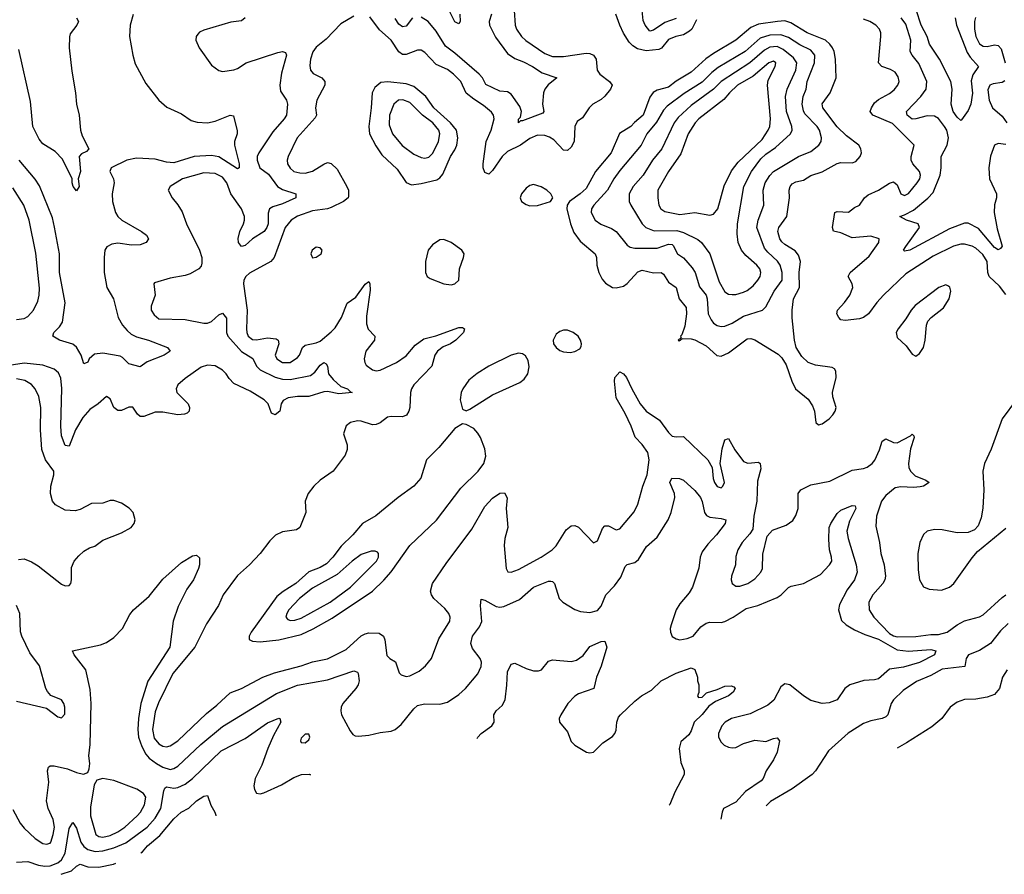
# Model space of a CAD drawing. Header units: inches. Extents: x 1649636 to 1815363, y 506543 to 641975.
# Tile 457 of 656: x 1751647 to 1756902, y 520398 to 524960. Entities that reach past the tile are written whole.
import ezdxf

# ---------------------------------------------------------------- set-up
doc = ezdxf.new("R2010")
doc.units = ezdxf.units.IN
doc.header["$MEASUREMENT"] = 0
doc.layers.add('B7552', color=7, linetype='Continuous')

msp = doc.modelspace()

# ---------------------------------------------------------------- linework, layer by layer
at = {"layer": 'B7552', "color": 5}
for points, elevation in [([(1754286.1, 525010), (1754291.5, 524930), (1754297.8, 524910), (1754325.6, 524870), (1754349.1, 524849.1), (1754450, 524779.8), (1754490, 524763.5), (1754550, 524763.1), (1754670, 524781), (1754690, 524779.1), (1754710, 524771), (1754723.2, 524750), (1754728.9, 524690), (1754743.6, 524670), (1754795.3, 524630), (1754809.3, 524610), (1754800.8, 524590), (1754770, 524552.2), (1754750, 524534.9), (1754705.6, 524510), (1754685.9, 524490), (1754650, 524436.1), (1754622.7, 524417.3), (1754609.1, 524390), (1754606.3, 524310), (1754590, 524280.2), (1754570, 524261.7), (1754550, 524263.9), (1754498, 524318), (1754473.8, 524333.8), (1754450, 524341.4), (1754410, 524342.9), (1754370, 524326.5), (1754319.2, 524290), (1754250, 524256.4), (1754221.6, 524230), (1754170, 524155.3), (1754150, 524135), (1754130, 524143.9), (1754120.7, 524170), (1754120.4, 524190), (1754136, 524310), (1754162.8, 524370), (1754178.7, 524430), (1754176.5, 524450), (1754165.7, 524465.7), (1754122.6, 524502.6), (1754070, 524535.8), (1754030, 524567.8), (1754001.2, 524630), (1753962.6, 524670), (1753930, 524694.1), (1753870, 524721.6), (1753810, 524785.3), (1753790, 524797.1), (1753770, 524798.2), (1753710, 524774), (1753690, 524774.9), (1753670, 524789.2), (1753630, 524851.1), (1753566.5, 524906.5), (1753515.4, 524975.4)], 380), ([(1753995.6, 524990), (1753997.1, 524950), (1753990, 524937.2), (1753970, 524947.8), (1753936, 525016)], 340), ([(1755150, 524965.7), (1755090, 524945), (1755030, 524904.5), (1755010, 524899.3), (1754985, 524930), (1754975.3, 524955.3), (1754969.2, 525010)], 360), ([(1756640.1, 524970), (1756646.5, 524930), (1756704.6, 524784.6), (1756719.9, 524759.9), (1756764.5, 524710), (1756734.9, 524665.1), (1756725.6, 524634.4), (1756732, 524568), (1756724.1, 524510), (1756710, 524475.6), (1756674.4, 524425.6), (1756670, 524422), (1756650, 524439.6), (1756629.1, 524470), (1756618.9, 524510), (1756623.1, 524590), (1756616.4, 524630), (1756556.2, 524750), (1756502.7, 524830), (1756489.9, 524870), (1756457.6, 524930), (1756432.4, 525012.4)], 340), ([(1752850.2, 524970), (1752830, 524953.7), (1752773.1, 524946.9), (1752630, 524903.5), (1752607.2, 524892.8), (1752597.2, 524882.8), (1752588.4, 524870), (1752587, 524850), (1752604.6, 524810), (1752670, 524717.1), (1752709, 524689), (1752730, 524684.2), (1752790, 524692.6), (1752810, 524699.6), (1752855.6, 524730), (1753024.7, 524784.7), (1753050, 524790.3), (1753065.8, 524785.8), (1753071.5, 524770), (1753044.8, 524675.2), (1753034.8, 524610), (1753039.4, 524579.4), (1753070.2, 524530), (1753076.5, 524510), (1753070.9, 524450), (1753058.5, 524430), (1752997.8, 524362.2), (1752923, 524250), (1752915.1, 524230), (1752913.9, 524210), (1752928, 524170), (1752974.8, 524134.8), (1753022.8, 524070), (1753050, 524053.5), (1753121.3, 524030), (1753120.4, 524010), (1753050, 523976.9), (1752998.5, 523961.5), (1752980.7, 523950), (1752972.4, 523927.6), (1752972.3, 523870), (1752965, 523850), (1752950.8, 523830), (1752890.1, 523789.9), (1752850, 523755.4), (1752830, 523749.7), (1752814.3, 523770), (1752812, 523792), (1752822.5, 523830), (1752841.8, 523870), (1752847.3, 523890), (1752846.7, 523910), (1752830, 523950.8), (1752773.3, 524030), (1752751.7, 524090), (1752730, 524118.9), (1752690, 524139.2), (1752630, 524143.2), (1752515.3, 524110), (1752450.7, 524070), (1752438.8, 524050), (1752460.3, 524010), (1752491.5, 523971.5), (1752513.6, 523933.6), (1752537.1, 523870), (1752606, 523730), (1752618.6, 523690), (1752619.3, 523660.7), (1752614.9, 523645.1), (1752602.6, 523630), (1752557.2, 523602.8), (1752530, 523594.2), (1752450, 523581.1), (1752365.5, 523554.5), (1752362.4, 523550), (1752369.2, 523490), (1752349.2, 523430), (1752348.2, 523410), (1752364.1, 523384.1), (1752390, 523363.6), (1752530, 523359.5), (1752630, 523339.5), (1752650, 523340.4), (1752670, 523348.1), (1752710, 523383.9), (1752730, 523392.8), (1752750, 523367.3), (1752751.1, 523290), (1752757.5, 523270), (1752830, 523187.9), (1752891.4, 523151.4), (1752910.1, 523110.1), (1752930.9, 523090.9), (1753010, 523051.5), (1753050, 523041.2), (1753090, 523039.5), (1753199.7, 523060.3), (1753222, 523078), (1753250, 523116.1), (1753270.2, 523130.2), (1753282.9, 523122.9), (1753290, 523110.8), (1753295, 523070), (1753319.3, 523039.3), (1753361.4, 523001.4), (1753396, 522990), (1753413, 522973), (1753422, 522970), (1753350, 522963.4), (1753290, 522976), (1753270, 522973.9), (1753190, 522947.7), (1753130, 522949.1), (1753079.2, 522940.8), (1753053.3, 522926.7), (1753042.8, 522910), (1753034.5, 522870), (1753009.8, 522849.8), (1752990, 522859.5), (1752972.9, 522910), (1752951.5, 522931.5), (1752876.2, 522976.2), (1752790, 523018.8), (1752764.3, 523044.3), (1752748.9, 523070), (1752729.8, 523090), (1752690, 523112.8), (1752650, 523115.5), (1752614.5, 523105.5), (1752530, 523045), (1752491.2, 523010), (1752481.8, 522990), (1752485, 522970), (1752545.2, 522910), (1752552.8, 522890), (1752551.3, 522870), (1752539.8, 522860.2), (1752526.2, 522853.8), (1752490, 522849.9), (1752410, 522864.1), (1752370, 522865.8), (1752310, 522841.8), (1752290, 522842.2), (1752274.9, 522854.9), (1752250, 522892), (1752230, 522891.5), (1752190, 522874.7), (1752170, 522874), (1752149.1, 522889.1), (1752130, 522936), (1752110, 522949.4), (1752066.5, 522910), (1752021, 522879), (1751984, 522836), (1751945.1, 522770), (1751910, 522683.7), (1751890, 522687), (1751870, 522739), (1751866.8, 522790), (1751872, 522992), (1751867.2, 523047.2), (1751854.6, 523074.6), (1751830, 523095.3), (1751770, 523116.5), (1751670, 523126), (1751590, 523114.9)], 360), ([(1751950.4, 524970), (1751960.3, 524950), (1751952, 524930), (1751916.1, 524883.9), (1751912, 524868), (1751911.1, 524810), (1751925.1, 524685.1), (1751944.7, 524570), (1751949.1, 524509.1), (1751964.2, 524450), (1751971.8, 524370), (1751980.2, 524340.2), (1752016, 524270), (1752003.5, 524256.5), (1751976, 524244), (1751964.7, 524230), (1751970.6, 524150), (1751959.1, 524110), (1751963.8, 524070), (1751950, 524046.6), (1751932.3, 524070), (1751926.3, 524090), (1751927.6, 524110), (1751875.4, 524215.4), (1751836.4, 524256.4), (1751770, 524297.6), (1751750, 524322.9), (1751716.5, 524390), (1751704.1, 524524.1), (1751641.8, 524801.8)], 320), ([(1752252.9, 524987.1), (1752236.1, 524930), (1752232.4, 524870), (1752250.3, 524770), (1752264, 524724), (1752319.5, 524619.5), (1752390, 524530.5), (1752433, 524493), (1752510, 524458.4), (1752562.4, 524422.4), (1752593.4, 524413.4), (1752650, 524410.2), (1752690, 524419.2), (1752770, 524450.3), (1752787.5, 524447.5), (1752806.9, 524366.9), (1752807, 524350), (1752793.2, 524310), (1752794, 524290), (1752817.8, 524190), (1752818, 524170), (1752810, 524164.5), (1752710, 524227.8), (1752670, 524235.3), (1752578, 524230), (1752470, 524196.4), (1752430, 524200.3), (1752370, 524215.1), (1752270, 524220.8), (1752219.3, 524210), (1752134.7, 524170), (1752128, 524150), (1752147.5, 524110), (1752151.3, 524090), (1752140.5, 524030), (1752142.5, 523990), (1752157.8, 523930), (1752170.2, 523910), (1752191.5, 523890), (1752296.4, 523830), (1752323.8, 523810), (1752334.9, 523790), (1752321.6, 523770), (1752290, 523758.9), (1752242.7, 523757.3), (1752170, 523767.7), (1752137.7, 523762.3), (1752111.9, 523748.1), (1752101.3, 523730), (1752097.2, 523690), (1752097.4, 523610), (1752112.1, 523530), (1752147.1, 523470), (1752172.6, 523370), (1752195.8, 523330), (1752220.4, 523300.4), (1752242, 523282), (1752270, 523267.2), (1752333.4, 523250), (1752434.8, 523210), (1752450.6, 523190), (1752418, 523170), (1752326.6, 523133.4), (1752290, 523106.3), (1752230, 523123.1), (1752196.1, 523156.1), (1752183.1, 523163.1), (1752090, 523179.5), (1752046.3, 523173.7), (1752018.4, 523150), (1752010, 523131.6), (1751990, 523122.7), (1751974.9, 523170), (1751950, 523212.5), (1751930, 523227.6), (1751858.4, 523250), (1751824.2, 523270), (1751829.7, 523290), (1751859, 523321), (1751874.6, 523345.4), (1751889.3, 523449.3), (1751859.9, 523610), (1751858.7, 523710), (1751833.4, 523853.4), (1751821.6, 523901.6), (1751752.5, 524072.5), (1751729.5, 524109.5), (1751643.9, 524210)], 340), ([(1753430, 524979.5), (1753361.3, 524938.7), (1753283.1, 524856.9), (1753230, 524813.1), (1753211.7, 524788.3), (1753199.2, 524750), (1753196, 524716), (1753199, 524690), (1753213.4, 524673.4), (1753260.3, 524650), (1753274.7, 524630), (1753275.8, 524610), (1753232.5, 524530), (1753225.3, 524490), (1753230.2, 524450), (1753224, 524436), (1753128.6, 524330), (1753078.9, 524230), (1753073.8, 524210), (1753075.9, 524190), (1753090, 524166.7), (1753110.1, 524150.1), (1753142.2, 524142.2), (1753170, 524141.2), (1753210, 524152.3), (1753270, 524189.2), (1753290, 524196.9), (1753310, 524192.8), (1753342.1, 524162.1), (1753393.7, 524070), (1753401.5, 524050), (1753401.4, 524018.6), (1753399.2, 524010), (1753374.3, 523990), (1753310, 523957.8), (1753290, 523951), (1753210, 523940.4), (1753130, 523910.9), (1753095.5, 523890), (1753063.9, 523850), (1753005.1, 523690), (1752986.9, 523670), (1752873.2, 523606.8), (1752853.4, 523590), (1752842.9, 523570), (1752840.9, 523550), (1752861.3, 523410), (1752857, 523310), (1752858.4, 523290), (1752866.7, 523270), (1752890, 523253.6), (1752910, 523250.7), (1752970, 523261), (1753016.5, 523256.5), (1753026.7, 523250), (1753030.2, 523230), (1753010.2, 523170), (1753019.3, 523150), (1753050, 523129.6), (1753090, 523130.1), (1753130, 523156.9), (1753140.2, 523170), (1753156.8, 523210), (1753170, 523222.7), (1753230, 523235.5), (1753250, 523244.8), (1753310, 523293.7), (1753330, 523315.2), (1753365, 523370), (1753393.9, 523446.1), (1753440.7, 523479.3), (1753490, 523548.8), (1753510, 523562), (1753514.9, 523550), (1753516.6, 523516.6), (1753498, 523378), (1753497.1, 523337.1), (1753507.4, 523307.4), (1753542.6, 523270), (1753541.1, 523250), (1753494, 523190), (1753484.9, 523150), (1753488.4, 523130), (1753496.5, 523116.5), (1753530, 523091.7), (1753550, 523086), (1753570, 523088.4), (1753657.6, 523130), (1753710, 523165.2), (1753757.7, 523222.3), (1753804, 523256), (1753867.1, 523272.9), (1753990, 523316.2), (1754010, 523316.5), (1754020.5, 523310), (1754015.3, 523290), (1753975.3, 523250), (1753945.3, 523230), (1753906.9, 523213.1), (1753876.2, 523190), (1753861.7, 523170), (1753845.9, 523110), (1753750.2, 523010), (1753737.6, 522990), (1753732.3, 522970), (1753728.3, 522890), (1753724.2, 522870), (1753711.3, 522848.7), (1753690, 522839.8), (1753630, 522842.6), (1753610, 522838.7), (1753570, 522808), (1753550, 522798.3), (1753530, 522797.7), (1753470, 522817.6), (1753450, 522818), (1753412, 522810), (1753390, 522792.7), (1753374.8, 522750), (1753394.4, 522690), (1753393.8, 522666.2), (1753384.4, 522635.6), (1753320.4, 522550), (1753250, 522502.6), (1753216.5, 522470), (1753185.7, 522430), (1753170.4, 522390), (1753174.3, 522330), (1753142.6, 522250), (1753123.8, 522236.2), (1753050, 522226.2), (1753012.4, 522207.6), (1752982.2, 522177.8), (1752930.2, 522110), (1752873.4, 522050), (1752810, 521993.8), (1752732.4, 521890), (1752707.9, 521832.1), (1752644.3, 521735.7), (1752582.3, 521610), (1752463.3, 521470), (1752387.3, 521312.7), (1752370, 521264.7), (1752354.8, 521170), (1752365.2, 521125.2), (1752390, 521094.3), (1752410, 521082.1), (1752430, 521079.1), (1752450, 521083.2), (1752490, 521110.1), (1752644.1, 521255.9), (1752699.7, 521300.3), (1752770, 521366.5), (1752830, 521390.2), (1752944.4, 521450), (1753006.5, 521473.5), (1753150, 521511), (1753210, 521532.1), (1753290, 521548.1), (1753390, 521597.3), (1753470, 521670.1), (1753490, 521682.1), (1753510, 521687.4), (1753565.8, 521685.8), (1753589, 521670), (1753595.5, 521650), (1753606.7, 521566.7), (1753621.6, 521550), (1753651.8, 521531.8), (1753673, 521473), (1753682.2, 521462.2), (1753710, 521453.2), (1753730, 521456.6), (1753778.3, 521481.7), (1753812.8, 521510), (1753844, 521550), (1753884.5, 521655.5), (1753942, 521750), (1753944.2, 521770), (1753937.6, 521790), (1753916.7, 521816.7), (1753858, 521870), (1753845.1, 521890), (1753839.3, 521910), (1753849.8, 521950), (1753922.5, 522057.5), (1754059.2, 522240.8), (1754130, 522361.6), (1754170, 522405.6), (1754210, 522432.2), (1754234.2, 522434.2), (1754248, 522408), (1754244.1, 522350), (1754251.4, 522250), (1754235.8, 522190), (1754232.6, 522152.6), (1754242.8, 522030), (1754252.1, 522012.1), (1754270, 522010.3), (1754310, 522025), (1754429.9, 522090.1), (1754488.7, 522130), (1754510, 522151.4), (1754563.4, 522236.6), (1754590, 522257.8), (1754610, 522259.6), (1754630, 522250.3), (1754710, 522167.3), (1754730, 522178.8), (1754756.8, 522243.2), (1754770, 522258.9), (1754790, 522258.6), (1754830, 522236), (1754850, 522241.7), (1754926.3, 522333.7), (1754946.6, 522373.4), (1754972.2, 522470), (1754995.3, 522530), (1755006.9, 522610), (1754999, 522650), (1754970, 522692.7), (1754931.9, 522731.9), (1754910.4, 522790), (1754877.9, 522857.9), (1754830, 522942.2), (1754821.6, 523030), (1754823.8, 523050), (1754850, 523079.5), (1754870, 523070.4), (1754886.3, 523050), (1754914, 522990), (1754959, 522910), (1754990, 522870.8), (1755062, 522822), (1755110, 522756.2), (1755130, 522736.5), (1755150, 522733.2), (1755190, 522735.6), (1755319.5, 522610), (1755342.6, 522570), (1755347.8, 522510), (1755354.9, 522490), (1755370, 522467.8), (1755390, 522461.1), (1755400.5, 522470), (1755408.4, 522490), (1755385.6, 522590), (1755395.6, 522670), (1755410, 522718), (1755430, 522724), (1755463.2, 522663.2), (1755510, 522601.3), (1755532.6, 522592.6), (1755590, 522598), (1755598.7, 522590), (1755603.2, 522563.2), (1755584.2, 522495.8), (1755581.4, 522390), (1755565.9, 522310), (1755559, 522241), (1755544.5, 522215.5), (1755502.9, 522170), (1755479.7, 522130), (1755470, 522095.3), (1755467.3, 522050), (1755446.5, 521990), (1755444.9, 521970), (1755450.3, 521950.3), (1755470, 521936.9), (1755490, 521935.5), (1755533, 521950), (1755570, 521974.7), (1755603.1, 522010), (1755610.7, 522030), (1755612.7, 522107.3), (1755636.5, 522203.5), (1755664.8, 522235.2), (1755738.6, 522261.4), (1755773.5, 522286.5), (1755790, 522313.4), (1755802, 522350), (1755802.4, 522430), (1755816, 522450), (1755870, 522477.4), (1755970, 522497.1), (1756090, 522555.8), (1756150, 522564.2), (1756170, 522571.4), (1756196.9, 522590), (1756211.2, 522608.8), (1756236.2, 522663.8), (1756250, 522710.4), (1756270, 522722.6), (1756310, 522703.2), (1756330, 522701.3), (1756401.7, 522738.3), (1756410, 522747.3), (1756419, 522739), (1756420.4, 522730), (1756402.2, 522670), (1756390.2, 522590.2), (1756392.1, 522570), (1756401.3, 522550), (1756425.5, 522525.5), (1756482.8, 522502.8), (1756500.7, 522490), (1756470.8, 522470), (1756453.5, 522466.5), (1756416.8, 522463.2), (1756350, 522466.3), (1756319.7, 522460.3), (1756270, 522420.6), (1756246.9, 522390), (1756220.4, 522310), (1756215.6, 522255.6), (1756236.1, 522170), (1756243.5, 522110), (1756261.7, 522050), (1756267.5, 521990), (1756264.3, 521970), (1756252.9, 521950), (1756200.5, 521890), (1756179.4, 521850), (1756180.9, 521810), (1756205.7, 521770), (1756290, 521683.1), (1756310, 521670.5), (1756330, 521665.1), (1756430, 521666.8), (1756510, 521678.1), (1756550, 521678.7), (1756597.2, 521690), (1756649.9, 521730.1), (1756690, 521751.3), (1756770, 521772.1), (1756790, 521783.5), (1756890, 521875.8), (1756910, 521890.3)], 380), ([(1753743.7, 524970), (1753710, 524926), (1753690, 524921.9), (1753670, 524936.1), (1753650, 524967.2)], 360), ([(1754165.6, 524990), (1754151.8, 524950), (1754154.4, 524930), (1754186.5, 524866.5), (1754250, 524780.1), (1754290, 524753.8), (1754335.8, 524735.8), (1754384.1, 524710), (1754435.7, 524675.7), (1754513.4, 524650), (1754467.5, 524612.5), (1754449.2, 524590), (1754441.8, 524570), (1754437.8, 524510), (1754444.2, 524470), (1754438.2, 524461.8), (1754330, 524419.7), (1754320.3, 524419.7), (1754309.3, 524410), (1754309.6, 524429.6), (1754319.4, 524440.6), (1754324.9, 524470), (1754316, 524496), (1754270, 524562), (1754250, 524574.5), (1754210, 524578), (1754134.6, 524614.6), (1754116.3, 524650), (1754099.9, 524670), (1753970, 524781.8), (1753919, 524819), (1753870, 524899.1), (1753826.7, 524950), (1753790, 524973.6)], 360), ([(1755259.8, 524960.2), (1755233.6, 524910), (1755221.5, 524898.5), (1755190, 524880.1), (1755149, 524871), (1755110, 524854.1), (1755071.7, 524808.3), (1755058.5, 524801.5), (1754990, 524794.5), (1754944.4, 524804.4), (1754919.7, 524819.7), (1754900, 524840), (1754869, 524889), (1754849.9, 524930), (1754828, 524990)], 380), ([(1756910, 523493.3), (1756876.8, 523536.8), (1756821.3, 523590), (1756813.6, 523610), (1756810.6, 523670), (1756786.9, 523706.9), (1756750, 523740.2), (1756730.6, 523750.6), (1756690, 523761), (1756670, 523761.2), (1756630, 523751.3), (1756522.2, 523697.8), (1756376.8, 523603.2), (1756257.9, 523490), (1756221.4, 523450), (1756177.7, 523390), (1756150.3, 523370), (1756130, 523362.7), (1756053.4, 523353.4), (1756030, 523358.7), (1756018, 523370), (1756008.2, 523390), (1756012, 523410), (1756050, 523451.2), (1756077, 523490), (1756093.2, 523530), (1756089.8, 523550), (1756068.7, 523590), (1756079.8, 523610), (1756181.6, 523698.4), (1756233.2, 523770), (1756235, 523790), (1756190, 523803.9), (1756090, 523796.1), (1756030, 523822.8), (1755990.7, 523830.7), (1755984.2, 523850), (1755997.2, 523930), (1756010, 523936.1), (1756070, 523932.6), (1756102.7, 523957.3), (1756129.9, 523970.1), (1756155, 524010), (1756175, 524025), (1756230.8, 524049.2), (1756290, 524087.8), (1756310, 524094), (1756330, 524079.3), (1756350, 524030.4), (1756370, 524020.8), (1756390, 524032.8), (1756436.8, 524090), (1756450.6, 524110), (1756454.1, 524130), (1756448.7, 524150), (1756413.3, 524190), (1756404.8, 524210), (1756405.3, 524230), (1756421.6, 524290), (1756305.3, 524405.3), (1756200.8, 524450), (1756186.7, 524470), (1756193, 524490), (1756210, 524516), (1756230, 524533.6), (1756290, 524565.7), (1756314.8, 524585.2), (1756334.6, 524610), (1756340.7, 524630), (1756335.6, 524655.6), (1756319.3, 524679.3), (1756295, 524695), (1756248.2, 524710), (1756229.9, 524729.9), (1756243.7, 524870), (1756243.8, 524890), (1756236.4, 524910), (1756217.2, 524930), (1756183.5, 524950), (1756150, 524962.1)], 380), ([(1756910, 524293.6), (1756870, 524299.8), (1756850, 524289.7), (1756828.6, 524231.4), (1756820.1, 524170), (1756822.3, 524110), (1756859.8, 524030), (1756859.8, 524010), (1756849, 523971), (1756847.7, 523930), (1756863.7, 523843.7), (1756890, 523751), (1756882, 523738), (1756870, 523731.2), (1756850, 523744.8), (1756765.1, 523845.1), (1756710, 523873.8), (1756690, 523874), (1756610, 523843.1), (1756397, 523730), (1756370, 523723.6), (1756364.7, 523730), (1756375.6, 523750), (1756448.6, 523850), (1756441.6, 523870), (1756380.7, 523890), (1756345.2, 523910), (1756370, 523918.2), (1756416.7, 523943.3), (1756493.4, 524006.6), (1756521.8, 524038.2), (1756559.2, 524130), (1756564.6, 524170), (1756564.2, 524230), (1756596.3, 524290), (1756604.2, 524330), (1756594.5, 524370), (1756583.3, 524390), (1756550, 524432.5), (1756530, 524445.9), (1756490, 524446.4), (1756430, 524430.5), (1756410, 524429.3), (1756382.9, 524450), (1756380.7, 524470), (1756455.7, 524550), (1756484.5, 524590), (1756489.2, 524630), (1756445.4, 524725.4), (1756409.8, 524770), (1756399.6, 524790), (1756403.8, 524850), (1756376.7, 524936.7), (1756351.2, 524970)], 360), ([(1756748.5, 524971.5), (1756743.1, 524950), (1756743.3, 524910), (1756750.6, 524870), (1756770, 524832), (1756790, 524818.5), (1756810, 524817.5), (1756850, 524826.4), (1756870, 524823.2), (1756884.8, 524804.8), (1756906.5, 524730)], 360), ([(1756905.5, 524634.5), (1756890, 524624.6), (1756842.6, 524617.4), (1756825.3, 524610), (1756813.8, 524586.2), (1756821.3, 524530), (1756839.8, 524490), (1756890, 524445.6), (1756915.1, 524410)], 360), ([(1751630, 523359.6), (1751670, 523364.7), (1751690, 523376.5), (1751720.9, 523410), (1751742.8, 523457.2), (1751751, 523489), (1751752.7, 523527.3), (1751733.2, 523713.2), (1751698.2, 523890), (1751668.7, 523970), (1751610, 524062.8)], 360), ([(1751641.2, 522078.8), (1751670, 522081.6), (1751710, 522065.3), (1751744.8, 522044.8), (1751870, 521947), (1751890, 521938.4), (1751910, 521939.1), (1751919.5, 521950), (1751923.6, 521970), (1751923.6, 522036.4), (1751938, 522070), (1751962, 522098), (1751990, 522122), (1752020.1, 522139.9), (1752048, 522150), (1752090, 522181), (1752190, 522220.7), (1752242, 522250), (1752257.2, 522270), (1752262.7, 522290), (1752252.7, 522330), (1752231.7, 522351.7), (1752190, 522379), (1752150, 522394), (1752130, 522394), (1752090, 522379.3), (1752030, 522378), (1751970, 522344.5), (1751942, 522338), (1751890, 522342), (1751838.3, 522370), (1751821.5, 522390), (1751811.6, 522431.6), (1751813.7, 522470), (1751829.8, 522530), (1751829.8, 522550), (1751784.7, 522610), (1751764.9, 522664.9), (1751758.5, 522770), (1751759.7, 522890), (1751748.2, 522948.2), (1751729.3, 522990), (1751710, 523013.5), (1751674.5, 523034.5), (1751630, 523043.4)], 380), ([(1756966.7, 522933.3), (1756891.4, 522828.6), (1756832.3, 522667.7), (1756795.7, 522590), (1756788.3, 522550), (1756793, 522450), (1756787.7, 522352.3), (1756778.3, 522301.7), (1756761.7, 522258.3), (1756743.1, 522236.9), (1756710, 522222.5), (1756650, 522221.2), (1756570, 522237.1), (1756530, 522239.1), (1756491, 522229), (1756470, 522212.2), (1756451.1, 522168.9), (1756441.1, 522110), (1756442.8, 522022.8), (1756449.7, 521969.7), (1756470, 521933), (1756500.4, 521920.4), (1756566.2, 521913.8), (1756608.9, 521930), (1756631.9, 521950), (1756730, 522086.5), (1756759.4, 522120.6), (1756910, 522245)], 420), ([(1751610, 520744.4), (1751650.2, 520670), (1751670, 520644.9), (1751730, 520588.2), (1751770, 520561.6), (1751790, 520558), (1751810, 520564.9), (1751813, 520570), (1751826, 520610), (1751831.7, 520650), (1751825.2, 520690), (1751798.7, 520750), (1751789.9, 520790), (1751802.1, 520890), (1751794.8, 520950), (1751801.1, 520970), (1751810, 520976.9), (1751830, 520977.1), (1751901.6, 520961.6), (1751950, 520940.9), (1751986.8, 520933.2), (1752010, 520941), (1752018.4, 520961.6), (1752021.6, 520990), (1752016.3, 521030), (1752023.5, 521090), (1752029.1, 521309.1), (1752023.6, 521383.6), (1752000.5, 521490), (1751938, 521570), (1751929.3, 521590), (1752077.5, 521622.5), (1752110, 521635.3), (1752150, 521661.3), (1752196.2, 521710), (1752234.9, 521785.1), (1752254.5, 521810), (1752337.3, 521882.7), (1752410, 521974), (1752510, 522063), (1752570, 522097.3), (1752590, 522101), (1752606.8, 522086.8), (1752606.4, 522050), (1752601.3, 522030), (1752573.7, 521970), (1752539.4, 521920.6), (1752493, 521827), (1752466.5, 521750), (1752447.8, 521610), (1752331.5, 521428.5), (1752293.6, 521310), (1752280.5, 521230), (1752277.2, 521170), (1752280.6, 521130), (1752299.4, 521079.4), (1752319.9, 521039.9), (1752338.3, 521018.3), (1752376.8, 520990), (1752410, 520969.3), (1752450, 520957.5), (1752470, 520963.1), (1752490, 520975.5), (1752612.9, 521090), (1752730, 521186), (1753017.2, 521362.8), (1753130, 521407), (1753290, 521436.4), (1753430, 521483.2), (1753450, 521477.1), (1753454, 521470), (1753459.2, 521430), (1753453.4, 521410), (1753441.2, 521390), (1753371.4, 521310), (1753362.3, 521290), (1753360.9, 521270), (1753364.6, 521250), (1753410, 521163.1), (1753424.1, 521144.1), (1753437.6, 521137.6), (1753455, 521135), (1753510, 521140.1), (1753570, 521154.6), (1753630, 521162.6), (1753650, 521171.3), (1753683.3, 521196.7), (1753750, 521281.6), (1753770, 521298.4), (1753808.1, 521308.1), (1753890, 521306.4), (1753930, 521317.4), (1753990, 521357.6), (1754025.8, 521390), (1754092.1, 521467.9), (1754110, 521508), (1754111.2, 521530), (1754104.8, 521550), (1754063.9, 521603.9), (1754055, 521630), (1754064.1, 521670), (1754101.7, 521718.3), (1754113, 521747), (1754106.5, 521833.5), (1754110, 521866.8), (1754130, 521862), (1754190, 521827.8), (1754210, 521824.2), (1754230, 521827), (1754314.9, 521865.1), (1754390, 521931), (1754470, 521963.1), (1754482, 521962), (1754490, 521960.5), (1754500.5, 521950), (1754526.4, 521870), (1754545.5, 521850), (1754610, 521811.5), (1754640.8, 521800.8), (1754690, 521795.2), (1754730, 521805.8), (1754750.6, 521829.4), (1754776, 521890), (1754821.5, 521938.5), (1754855.7, 521984.3), (1754879.1, 522040.9), (1754890, 522051.2), (1754930, 522061.8), (1754950, 522078.8), (1754992.3, 522147.7), (1755050, 522198.3), (1755107.1, 522290), (1755123.9, 522330), (1755143.5, 522410), (1755140.9, 522430), (1755116.3, 522490), (1755127.6, 522512.4), (1755168.4, 522511.6), (1755190, 522501.6), (1755250, 522446.3), (1755280.1, 522410), (1755290, 522388.2), (1755301.6, 522330), (1755313.1, 522313.1), (1755330, 522303.8), (1755390, 522298), (1755416.4, 522290), (1755412.8, 522270), (1755366.7, 522210), (1755319, 522161), (1755290, 522119.6), (1755278.6, 522090), (1755271.5, 522031.5), (1755237.1, 521930), (1755219.6, 521900.4), (1755170, 521842.2), (1755151.1, 521810), (1755123.2, 521730), (1755119, 521710), (1755121.1, 521690), (1755130, 521668.2), (1755150, 521654.4), (1755170, 521648.8), (1755210, 521657.3), (1755240.5, 521670), (1755281.7, 521718.3), (1755310, 521738.5), (1755330, 521744.3), (1755390, 521741.9), (1755410, 521747), (1755455.3, 521770), (1755523.8, 521816.2), (1755587, 521833), (1755690, 521875.9), (1755710.8, 521889.2), (1755750, 521929.1), (1755763.7, 521936.3), (1755830, 521949.5), (1755920.9, 521999.1), (1755969.8, 522050), (1755980.7, 522070), (1755979.8, 522090), (1755968.5, 522130), (1755965, 522185), (1755968.1, 522250), (1755976.4, 522270), (1756010, 522323.8), (1756030, 522341.3), (1756090, 522367.3), (1756105.4, 522365.4), (1756110.3, 522350), (1756076.1, 522283.9), (1756061.2, 522230), (1756069.2, 522190), (1756112, 522050), (1756116.5, 522010), (1756102, 521970), (1756063.6, 521916.4), (1756022.2, 521837.8), (1756017.8, 521810), (1756032.8, 521752.8), (1756057.6, 521730), (1756102.8, 521702.8), (1756158.1, 521678.1), (1756230, 521653.3), (1756330, 521596.7), (1756390.9, 521589.1), (1756510, 521598.8), (1756535.8, 521590), (1756530.1, 521569.9), (1756450, 521528.5), (1756364.4, 521504.4), (1756290, 521493.6), (1756230, 521442), (1756210, 521436.2), (1756151.9, 521431.9), (1756078, 521410), (1756051, 521390), (1756010.8, 521330), (1755966.9, 521313.1), (1755930, 521309.7), (1755870, 521326.2), (1755830, 521351), (1755756.9, 521410), (1755730, 521414.5), (1755710, 521398.8), (1755672, 521328), (1755639.2, 521300.8), (1755545, 521255), (1755445.5, 521230), (1755412.5, 521210), (1755394.4, 521190), (1755376.4, 521150), (1755377.2, 521130), (1755390, 521103.2), (1755407.6, 521087.6), (1755430, 521076.8), (1755450, 521072.3), (1755470, 521075), (1755510, 521096.6), (1755570, 521114.2), (1755630, 521106), (1755670, 521123), (1755690, 521126), (1755702.8, 521110), (1755690, 521049.3), (1755670, 521009.5), (1755630.3, 520950), (1755614.9, 520910), (1755603.6, 520896.4), (1755520.4, 520839.6), (1755470, 520783.5), (1755403.8, 520750), (1755395.3, 520730), (1755389.5, 520692.9)], 360), ([(1751630, 521323), (1751790, 521284.4), (1751850, 521239.1), (1751870, 521234), (1751887, 521253), (1751887.8, 521290), (1751882, 521310), (1751869.3, 521330), (1751812.7, 521352.7), (1751794.6, 521374.6), (1751786, 521390), (1751752.9, 521510), (1751700.8, 521580.8), (1751658, 521670), (1751651.4, 521691.4), (1751647.2, 521790), (1751630, 521833.6)], 380), ([(1756922.6, 521737.4), (1756882.6, 521697.4), (1756828.7, 521630), (1756770, 521592.2), (1756710.8, 521569.2), (1756699.3, 521550), (1756692.2, 521507.8), (1756570, 521493.2), (1756510, 521458.9), (1756432.9, 521427.1), (1756361.4, 521378.6), (1756310.1, 521330), (1756298, 521310), (1756280.7, 521250), (1756270, 521239.3), (1756250.4, 521230), (1756190, 521217.3), (1756150, 521202.5), (1756068.9, 521151.1), (1755963.5, 521056.5), (1755894.7, 520950), (1755876.1, 520930), (1755770, 520854.3), (1755653.5, 520786.5), (1755631, 520764.1)], 380), ([(1754088.9, 521122.2), (1754092.8, 521130), (1754109.7, 521150), (1754166.3, 521190), (1754179.1, 521210), (1754176.9, 521250), (1754189.6, 521270), (1754221.1, 521298.9), (1754237.5, 521330), (1754247.4, 521407.4), (1754250, 521478), (1754270, 521518.8), (1754290, 521525.5), (1754350, 521495.8), (1754390, 521484.4), (1754415.9, 521484.1), (1754431.2, 521488.8), (1754470, 521534.9), (1754490, 521542.4), (1754590, 521533.8), (1754618.8, 521541.2), (1754653.8, 521566.2), (1754690, 521614), (1754750, 521640.7), (1754770, 521642), (1754781, 521610), (1754750, 521508.7), (1754724.9, 521450), (1754710.7, 521390), (1754630, 521360.4), (1754610, 521348.3), (1754572.9, 521310), (1754534.9, 521250), (1754527, 521230), (1754528.5, 521210), (1754570, 521158.8), (1754590, 521107.7), (1754610, 521087.7), (1754671.3, 521050), (1754690, 521045.7), (1754710, 521050.4), (1754759.8, 521100.2), (1754810, 521133.7), (1754824, 521150), (1754830, 521166.8), (1754833.7, 521210), (1754843.7, 521236.3), (1754853.3, 521250), (1754930, 521321.5), (1754966.3, 521350), (1755018.7, 521381.3), (1755070, 521430.2), (1755150, 521471.3), (1755230, 521500.7), (1755250, 521492), (1755264.7, 521450), (1755264.7, 521430), (1755271.3, 521410), (1755271.3, 521368.7), (1755264.7, 521350), (1755270, 521342), (1755290, 521344), (1755313.3, 521366.7), (1755370, 521384), (1755410, 521401.8), (1755443.7, 521403.7), (1755458.3, 521398.3), (1755464.9, 521390), (1755454, 521370), (1755430.1, 521349.9), (1755360.4, 521319.6), (1755325, 521295), (1755290, 521251.2), (1755246.4, 521210), (1755230, 521164), (1755217.4, 521142.6), (1755174.9, 521105.1), (1755167.2, 521070), (1755175.1, 520995.1), (1755193, 520950), (1755194, 520930), (1755143.4, 520836.6), (1755117.1, 520770), (1755113.4, 520766.9)], 340), ([(1756916.6, 521490), (1756893.3, 521450), (1756875.7, 521390), (1756850, 521358.1), (1756810, 521342.9), (1756750, 521333), (1756690, 521331.1), (1756650, 521317), (1756613.6, 521290), (1756568.3, 521230), (1756514.9, 521185.1), (1756380.6, 521099.4), (1756329.5, 521071.2)], 420), ([(1751630, 520462.3), (1751690, 520465.9), (1751747.5, 520447.5), (1751781.8, 520441.8), (1751810, 520443.9), (1751850, 520458.9), (1751870, 520474.8), (1751889.5, 520510), (1751910, 520642), (1751930, 520674.9), (1751950, 520643.7), (1751972.9, 520570), (1751990, 520546), (1752011.3, 520530), (1752050, 520519.9), (1752090, 520523.2), (1752150, 520539.7), (1752214.1, 520565.9), (1752327, 520650), (1752370, 520697.9), (1752399.7, 520750), (1752415.8, 520844.2), (1752421.9, 520858.1), (1752430, 520864.2), (1752470, 520858.5), (1752490, 520860.6), (1752530, 520878.9), (1752569.9, 520910.1), (1752722.8, 521057.2), (1752850, 521123.7), (1752970, 521206.7), (1753030, 521231.4), (1753036, 521230), (1753040.9, 521210), (1753001.3, 521138.7), (1752970.6, 521070), (1752939.7, 520980.3), (1752903.8, 520910), (1752896.9, 520870), (1752899.6, 520850), (1752910, 520830.4), (1752930, 520827.2), (1752950, 520831.9), (1753043.8, 520876.2), (1753110, 520915.2), (1753150.2, 520930.2), (1753193.3, 520933.3), (1753197.3, 520930), (1753197.2, 520927.5)], 340), ([(1752293, 520511.9), (1752302, 520518), (1752329.8, 520550), (1752394.6, 520605.4), (1752470, 520693.4), (1752508.3, 520730), (1752549, 520751), (1752589.7, 520790), (1752630, 520814.6), (1752650, 520818.8), (1752666.4, 520766.4), (1752688.4, 520730), (1752693.4, 520713.4), (1752693, 520710.7)], 320), ([(1751867.3, 520397.8), (1751923.7, 520416.3), (1751950, 520442), (1751970, 520452.4), (1752010, 520438), (1752070, 520436.6), (1752147.4, 520452.6), (1752159.7, 520456.5)], 320)]:
    msp.add_lwpolyline(points, dxfattribs=dict(at, elevation=elevation))
for points, elevation in [([(1755730, 524953.2), (1755691, 524951), (1755590, 524935.6), (1755550, 524917.8), (1755470, 524850.4), (1755350, 524779.7), (1755309.1, 524750.9), (1755230, 524680.4), (1755150, 524631.3), (1755110, 524599.9), (1755050, 524583.2), (1755028.4, 524571.6), (1755010, 524547.4), (1754973.8, 524450), (1754928.2, 524411.8), (1754909.3, 524390), (1754848.2, 524351.8), (1754804.1, 524250), (1754720.5, 524150), (1754670, 524059.3), (1754638, 524030), (1754581.5, 523990), (1754568.8, 523970), (1754567.8, 523950), (1754585.8, 523870), (1754604.1, 523824.1), (1754637.9, 523777.9), (1754718, 523710), (1754725.2, 523690), (1754727.6, 523650), (1754737.5, 523610), (1754755, 523575), (1754773.1, 523553.1), (1754811, 523531), (1754830, 523528.3), (1754870, 523538), (1754890, 523551.1), (1754946.8, 523613.2), (1754970, 523623.5), (1755030, 523609.3), (1755070, 523610.2), (1755082.5, 523602.5), (1755110, 523558.9), (1755150.2, 523530), (1755165.8, 523470), (1755204.4, 523424.4), (1755206.4, 523390), (1755196.7, 523323.3), (1755181.7, 523278.3), (1755174, 523270), (1755176.9, 523263.1), (1755162, 523250), (1755166, 523246), (1755182, 523258), (1755230, 523256.9), (1755250, 523251.2), (1755310, 523219.3), (1755368.3, 523168.3), (1755390, 523164.3), (1755430, 523181.5), (1755530, 523256.6), (1755550, 523259), (1755570.7, 523250.7), (1755694.2, 523174.2), (1755715.2, 523155.2), (1755737.5, 523117.5), (1755767.2, 523030), (1755787.8, 522990), (1755854.4, 522934.4), (1755879.2, 522899.2), (1755889.2, 522870), (1755895.5, 522810), (1755910, 522797.1), (1755930, 522802), (1755967.3, 522830), (1755986, 522850), (1755999.1, 522870), (1756004.4, 522890), (1755986.7, 522946.7), (1755984.6, 522970), (1756004.7, 523050), (1756003.2, 523083.2), (1755996.4, 523096.4), (1755984.1, 523104.1), (1755895.2, 523115.2), (1755855.8, 523130), (1755821.5, 523161.5), (1755791.8, 523210), (1755782.3, 523250), (1755769.2, 523369.2), (1755769.2, 523409.2), (1755776.4, 523470), (1755808.7, 523531.3), (1755806.7, 523610), (1755813.4, 523670), (1755803.5, 523703.5), (1755786.1, 523726.1), (1755730, 523759.9), (1755714.2, 523774.2), (1755703.9, 523790), (1755693.1, 523830), (1755699, 523850), (1755741.4, 523910), (1755756.3, 524010), (1755754.4, 524050), (1755758.5, 524070), (1755770, 524083), (1755790, 524094.1), (1755830, 524103.3), (1755870, 524127.5), (1755930, 524147.5), (1756010, 524192.6), (1756030, 524197.2), (1756090, 524196.1), (1756110, 524203.8), (1756133.6, 524230), (1756139.3, 524250), (1756137.1, 524270), (1756124.8, 524290), (1756060.2, 524340.2), (1756010, 524387.3), (1755934.2, 524490), (1755929.5, 524510.5), (1755973, 524570), (1756004.3, 524650), (1756000.8, 524750), (1755993.7, 524790), (1755985.2, 524810), (1755971.1, 524830), (1755948.2, 524850), (1755850, 524889.1), (1755763.1, 524943.1)], 420), ([(1755710, 524879.2), (1755650, 524877.9), (1755598.7, 524861.3), (1755519.5, 524790), (1755375.2, 524704.8), (1755341.5, 524678.5), (1755290, 524626.7), (1755193.6, 524566.4), (1755102, 524498), (1755083.3, 524476.7), (1755046.2, 524413.8), (1754993.9, 524350), (1754964.3, 524290), (1754850, 524154.8), (1754818, 524110), (1754783.8, 524050), (1754710.8, 523970), (1754699.5, 523950), (1754697, 523930), (1754717.5, 523890), (1754748.2, 523868.2), (1754804.9, 523844.9), (1754829.6, 523829.6), (1754890, 523757.3), (1754905.9, 523745.9), (1754930, 523740.8), (1755050, 523740.4), (1755110, 523761.4), (1755130, 523759.8), (1755135.3, 523755.3), (1755158.5, 523710), (1755189.1, 523689.1), (1755236, 523636), (1755251.8, 523610), (1755274.5, 523534.5), (1755310.6, 523490), (1755316.9, 523470), (1755321.8, 523390), (1755337.1, 523357.1), (1755350, 523340.6), (1755370, 523326.8), (1755390, 523321.9), (1755410, 523323.5), (1755450, 523340.6), (1755510, 523378.1), (1755611.1, 523408.9), (1755630, 523427.6), (1755674.5, 523510), (1755717, 523570), (1755716.4, 523610), (1755706.4, 523650), (1755691.8, 523671.8), (1755639.1, 523719.1), (1755621.3, 523741.3), (1755581.9, 523850), (1755587.6, 523890), (1755617.7, 523970), (1755615, 524050), (1755625.9, 524090), (1755650, 524128.9), (1755670, 524150.2), (1755803.1, 524230), (1755870, 524255.8), (1755912.4, 524290), (1755924.5, 524310), (1755925.9, 524330), (1755915.3, 524370), (1755903, 524390), (1755838, 524458), (1755830, 524473), (1755823, 524510), (1755828.5, 524550), (1755844, 524590), (1755849, 524631), (1755888.6, 524730), (1755890.7, 524770.7), (1755870, 524796.9), (1755810, 524826.2), (1755750, 524865.2)], 440), ([(1755690, 524816.7), (1755650, 524813.4), (1755621.8, 524798.2), (1755543.4, 524730), (1755390.1, 524630), (1755350.5, 524589.5), (1755230, 524501.5), (1755161.3, 524438.7), (1755140.5, 524410), (1755074.6, 524270), (1755024.2, 524210), (1754973.9, 524130), (1754921.2, 524070), (1754900.6, 524030), (1754899.7, 523990), (1754909.1, 523970), (1754968.6, 523870), (1754988.3, 523850), (1755032.5, 523832.5), (1755154.5, 523834.5), (1755190, 523824), (1755266.1, 523786.1), (1755285.5, 523770), (1755329.6, 523709.6), (1755380.7, 523560.7), (1755410, 523507.9), (1755430, 523495.4), (1755450, 523492.5), (1755470, 523493.8), (1755510, 523506), (1755530, 523513.6), (1755561.3, 523538.7), (1755587.2, 523570), (1755598.5, 523590), (1755602.5, 523610), (1755596.8, 523630), (1755581.3, 523650), (1755522.1, 523702.1), (1755498.7, 523730), (1755482.4, 523770), (1755477.1, 523817.1), (1755477.8, 523870), (1755511, 524070), (1755551.9, 524150), (1755603, 524217), (1755630, 524243), (1755681.6, 524278.4), (1755761.4, 524350), (1755770.6, 524370), (1755768.1, 524390), (1755740.1, 524470), (1755734.5, 524550), (1755743.1, 524590), (1755788.6, 524690), (1755795.5, 524730), (1755777.3, 524757.3), (1755721.7, 524801.7)], 460), ([(1755670, 524739.2), (1755644.7, 524730), (1755562.1, 524657.9), (1755478.3, 524610), (1755435.3, 524570), (1755405.3, 524534.7), (1755271.8, 524430), (1755252.2, 524410), (1755214.6, 524350), (1755175.8, 524244.2), (1755110.1, 524150), (1755053.1, 524050), (1755052.1, 524010), (1755057.7, 523970), (1755069.6, 523949.6), (1755090, 523936.1), (1755170, 523920.6), (1755250, 523931.5), (1755330, 523917.4), (1755350, 523922.2), (1755373.1, 523950), (1755407.4, 524072.6), (1755446.8, 524153.2), (1755481, 524199), (1755610, 524321), (1755642.2, 524370), (1755649.9, 524390.1), (1755653.6, 524430), (1755637.6, 524610), (1755642, 524638), (1755679.2, 524710), (1755683, 524730)], 480), ([(1753611.5, 524628.5), (1753574.7, 524625.3), (1753542.3, 524597.7), (1753527.3, 524570), (1753523.4, 524490), (1753510.1, 524390), (1753513.3, 524350), (1753547.1, 524287.1), (1753579.5, 524239.5), (1753662, 524162), (1753710, 524090.2), (1753738.9, 524078.9), (1753790, 524085.8), (1753874, 524106), (1753890, 524116.3), (1753905.4, 524134.6), (1753945.6, 524230), (1753970, 524266.2), (1753979.9, 524290), (1753985.1, 524330), (1753978.1, 524370), (1753946.6, 524410), (1753858.1, 524490), (1753814.5, 524550), (1753750, 524603.5), (1753710, 524617.9)], 420), ([(1753692.2, 524532.2), (1753667.8, 524530), (1753643.3, 524510), (1753620.6, 524450), (1753619.1, 524399.1), (1753636.2, 524350), (1753689, 524289), (1753750, 524241.9), (1753790, 524224), (1753810, 524221.7), (1753830, 524227), (1753852.3, 524247.7), (1753881.5, 524310), (1753888.9, 524350), (1753883.1, 524370), (1753851.7, 524410), (1753796.5, 524450), (1753730, 524518.6)], 440), ([(1754390, 524079.6), (1754370, 524075.3), (1754350, 524061), (1754324.6, 524030), (1754318.6, 524010), (1754325.2, 523990), (1754350, 523972.8), (1754370, 523967), (1754410, 523968.5), (1754479.5, 523990), (1754492.4, 524010), (1754481.8, 524030), (1754459.8, 524050), (1754430, 524067.1)], 420), ([(1753230, 523745.6), (1753207.2, 523730), (1753201.6, 523710), (1753210, 523689), (1753230, 523692.6), (1753255.6, 523710), (1753261, 523730), (1753250, 523741.7)], 420), ([(1753910, 523786.4), (1753890, 523784.2), (1753850, 523758.2), (1753827.6, 523730), (1753811.9, 523670), (1753812.8, 523610), (1753822, 523590), (1753838.2, 523578.2), (1753910, 523550.2), (1753950, 523545.2), (1753970, 523550.3), (1753989.8, 523570.2), (1753993.6, 523630), (1754015.6, 523690), (1754018.3, 523710), (1754006, 523730), (1753949.6, 523770)], 420), ([(1756590, 523544.5), (1756552.9, 523530), (1756425.8, 523434.2), (1756404.1, 523410), (1756376.5, 523363.5), (1756334.8, 523310), (1756325.3, 523290), (1756330, 523263.6), (1756379, 523219), (1756410, 523174.4), (1756430, 523163.7), (1756450, 523178.9), (1756470, 523210.4), (1756479.9, 523250), (1756486.6, 523330), (1756493.5, 523350), (1756510.8, 523370), (1756577.7, 523422.3), (1756607.2, 523470), (1756616.4, 523510), (1756611.6, 523531.6), (1756600.2, 523540.2)], 420), ([(1754550, 523302.5), (1754530, 523296.4), (1754510, 523280.6), (1754493.5, 523250), (1754495.3, 523230), (1754509.6, 523209.6), (1754530, 523194), (1754550, 523186.4), (1754584.3, 523184.3), (1754610, 523189.4), (1754636.4, 523203.6), (1754644.1, 523215.9), (1754646, 523230), (1754640.3, 523250), (1754627.6, 523270), (1754601.7, 523290), (1754570, 523302)], 420), ([(1754310, 523179.5), (1754270, 523169.1), (1754150, 523109.9), (1754088.8, 523071.2), (1754044.2, 523035.8), (1754011.5, 522990), (1754003.4, 522970), (1753998.1, 522930), (1754010, 522880.5), (1754030, 522871.7), (1754050, 522881.3), (1754170, 522957), (1754316.5, 523023.5), (1754339.8, 523040.2), (1754359.2, 523070), (1754366.8, 523106.8), (1754360.2, 523140.2), (1754346.4, 523166.4), (1754330, 523176.8)], 420), ([(1754010, 522803.1), (1753970, 522777.7), (1753883.3, 522676.7), (1753817.4, 522610), (1753787.4, 522512.6), (1753750.8, 522469.2), (1753666.7, 522410), (1753548, 522312), (1753477.2, 522270), (1753425.1, 522210), (1753363.5, 522150), (1753318.6, 522090), (1753283.9, 522056.1), (1753250, 522035.2), (1753190, 522012.2), (1753121.2, 521950), (1753052.7, 521907.3), (1753020, 521880), (1752882.2, 521690), (1752872.4, 521670), (1752871.9, 521651.9), (1752890, 521642.6), (1752930, 521639.3), (1753030, 521649.7), (1753150, 521678.7), (1753212.3, 521707.7), (1753314.9, 521765.1), (1753529.9, 521910), (1753591.2, 521968.8), (1753630, 522013.1), (1753730, 522153.5), (1753871.2, 522288.8), (1754001.2, 522458.8), (1754094.6, 522550), (1754124.5, 522590), (1754134.1, 522630), (1754128.8, 522670), (1754106.5, 522730), (1754092.8, 522752.8), (1754070, 522777.3), (1754030, 522799.8)], 420), ([(1753523.6, 522123.6), (1753470, 522105.6), (1753422, 522070), (1753342.1, 521997.9), (1753210, 521925.2), (1753140.8, 521870), (1753083.5, 521810), (1753071.9, 521790), (1753067.2, 521770), (1753077.8, 521757.8), (1753092.8, 521752.8), (1753114.5, 521754.5), (1753150, 521766), (1753303.2, 521850), (1753413, 521930), (1753551.3, 522070), (1753562.5, 522090), (1753562.6, 522110), (1753557, 522117), (1753543.3, 522123.3)], 440), ([(1753190, 521146), (1753170, 521145.6), (1753150, 521124), (1753145.7, 521110), (1753150, 521100.7), (1753170, 521099.5), (1753190, 521116.3), (1753195.6, 521130)], 360), ([(1752090, 520909.7), (1752059.3, 520900.7), (1752044, 520876), (1752024.6, 520755.4), (1752025.5, 520710), (1752053.5, 520610), (1752070, 520599), (1752090, 520596.6), (1752130, 520605.3), (1752170, 520625), (1752207.1, 520650), (1752274, 520710), (1752291, 520730), (1752312.1, 520767.9), (1752319.3, 520810), (1752308.2, 520830), (1752272.5, 520852.5), (1752150, 520898.5)], 360)]:
    msp.add_lwpolyline(points, close=True, dxfattribs=dict(at, elevation=elevation))

doc.saveas('drawing.dxf')
